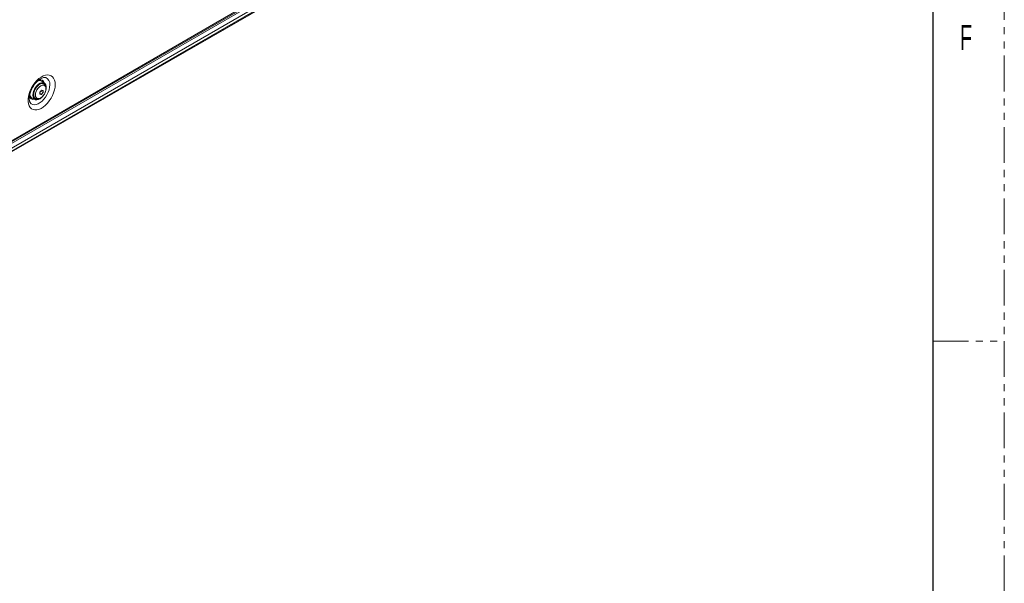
# Model space of a CAD drawing. Header units: millimetres. Extents: x 0 to 1118, y 0 to 864.
# Tile 308 of 313: x 942 to 1118, y 497 to 597. Entities that reach past the tile are written whole.
import ezdxf

# ---------------------------------------------------------------- set-up
doc = ezdxf.new("R2010")
doc.units = ezdxf.units.MM
doc.linetypes.add('PHANTOM', pattern=[12.7, 6.35, -1.27, 1.27, -1.27, 1.27, -1.27])
doc.styles.add('SLDTEXTSTYLE1', font='TXT', dxfattribs={"width": 0.6})

msp = doc.modelspace()

# ---------------------------------------------------------------- linework, layer by layer
at = {"color": 7, "linetype": 'PHANTOM', "lineweight": 0}
for p, q in [((1117.6, 0), (1117.6, 863.6)), ((1104.9, 539.75), (1117.6, 539.75))]:
    msp.add_line(p, q, dxfattribs=at)
at = {"color": 7, "linetype": 'Continuous', "lineweight": 30}
msp.add_line((1104.9, 838.2), (1104.9, 25.4), dxfattribs=at)
at = {"color": 7, "linetype": 'Continuous', "lineweight": 15}
for p, q in [((883.164, 541.826), (1015.824, 618.409)), ((883.45, 540.21), (1015.449, 616.412)), ((946.897, 585.643), (946.4, 586.002)), ((946.614, 585.593), (946.468, 585.649)), ((946.763, 585.507), (946.614, 585.593)), ((946.069, 583.991), (946.244, 584.208)), ((946.34, 583.653), (946.071, 583.809)), ((946.244, 584.208), (946.244, 584.256)), ((946.614, 583.994), (946.244, 584.208)), ((944.653, 582.976), (945.213, 582.725)), ((945.142, 582.979), (945.061, 582.985)), ((945.114, 582.995), (945.263, 582.909))]:
    msp.add_line(p, q, dxfattribs=at)
at = {"color": 9, "linetype": 'Continuous', "lineweight": 0}
for p, q in [((1015.959, 618.707), (883.299, 542.124)), ((883.523, 541.733), (1015.522, 617.934)), ((1015.772, 616.599), (883.773, 540.397)), ((1015.876, 617.322), (883.877, 541.12)), ((883.877, 540.626), (1015.876, 616.827))]:
    msp.add_line(p, q, dxfattribs=at)
at = {"color": 9, "linetype": 'Continuous', "lineweight": 0, "flags": 128}
for points in [[(948.774, 585.403), (948.743, 585.832), (948.65, 586.214), (948.498, 586.539), (948.29, 586.799), (948.032, 586.986), (947.731, 587.096), (947.394, 587.126), (947.031, 587.076), (946.65, 586.946), (946.261, 586.739), (945.875, 586.463), (945.502, 586.122), (945.151, 585.727), (944.831, 585.287), (944.55, 584.814), (944.317, 584.321), (944.136, 583.819), (944.013, 583.322), (943.951, 582.843), (943.951, 582.394), (944.013, 581.987), (944.136, 581.632), (944.317, 581.339), (944.55, 581.115), (944.831, 580.966), (945.151, 580.895), (945.502, 580.906), (945.875, 580.996), (946.261, 581.165), (946.65, 581.407), (947.031, 581.717), (947.394, 582.086), (947.731, 582.505), (948.032, 582.963), (948.29, 583.447), (948.498, 583.947), (948.65, 584.448), (948.743, 584.937), (948.774, 585.403)], [(944.43, 582.052), (944.518, 581.983), (944.776, 581.861), (945.073, 581.82), (945.399, 581.862), (945.742, 581.986), (946.091, 582.188), (946.435, 582.46), (946.76, 582.794), (947.057, 583.178), (947.315, 583.598), (947.526, 584.042), (947.682, 584.493), (947.777, 584.936), (947.809, 585.356)], [(944.953, 583.595), (944.986, 583.919), (945.084, 584.261), (945.24, 584.6), (945.445, 584.914), (945.686, 585.183), (945.947, 585.392), (946.212, 585.525), (946.465, 585.577), (946.689, 585.542), (946.774, 585.5)], [(945.264, 583.564), (945.296, 583.304), (945.389, 583.098), (945.537, 582.961), (945.73, 582.901), (945.955, 582.923), (946.196, 583.026), (946.438, 583.202), (946.662, 583.439), (946.855, 583.721), (947.003, 584.03), (947.096, 584.343), (947.128, 584.64), (947.096, 584.9), (947.003, 585.106), (946.855, 585.243), (946.662, 585.303), (946.438, 585.281), (946.196, 585.178), (945.955, 585.002), (945.73, 584.765), (945.537, 584.483), (945.389, 584.174), (945.296, 583.861), (945.264, 583.564)]]:
    msp.add_lwpolyline(points, dxfattribs=at)
at = {"color": 7, "linetype": 'Continuous', "lineweight": 15, "flags": 128}
for points in [[(944.812, 583.524), (944.844, 583.86), (944.939, 584.215), (945.091, 584.57), (945.292, 584.906), (945.532, 585.205), (945.798, 585.45), (946.074, 585.628), (946.347, 585.73), (946.602, 585.75), (946.824, 585.687), (947.002, 585.545), (947.126, 585.331), (947.19, 585.057), (947.19, 584.737), (947.16, 584.531)], [(947.066, 585.217), (946.991, 585.379), (946.839, 585.546), (946.638, 585.636), (946.4, 585.643), (946.139, 585.567), (945.871, 585.412), (945.61, 585.187), (945.372, 584.906), (945.171, 584.584), (945.019, 584.241), (944.924, 583.896), (944.891, 583.57)], [(946.596, 585.644), (946.638, 585.583), (946.642, 585.577)], [(946.408, 583.148), (946.347, 583.09), (946.074, 582.877), (945.798, 582.736), (945.532, 582.674), (945.292, 582.696), (945.091, 582.799), (944.939, 582.978), (944.844, 583.224), (944.812, 583.524)], [(944.992, 583.093), (945.006, 583.079), (945.114, 582.995)]]:
    msp.add_lwpolyline(points, dxfattribs=at)
at = {"color": 7, "linetype": 'Continuous', "lineweight": 15}
for centre, radius, start, end in [((945.992, 585.325), 0.79, 58.9346, 118.52274), ((945.032, 583.665), 0.786, 182.16705, 241.14296), ((945.551, 583.452), 0.67, 169.91941, 283.22198), ((942.627, 587.088), 4.593, 318.47673, 323.93413), ((942.413, 583.861), 3.658, 357.13719, 2.86281), ((946.583, 587.909), 4.262, 263.04103, 266.73993), ((946.857, 588.615), 4.262, 263.04103, 266.73993), ((942.901, 586.698), 4.593, 318.47673, 323.93413), ((942.961, 584.177), 3.658, 357.13719, 2.86281)]:
    msp.add_arc(centre, radius, start, end, dxfattribs=at)
at = {"color": 9, "linetype": 'Continuous', "lineweight": 0}
for centre, radius, start, end in [((946.074, 585.553), 0.735, 13.11544, 101.97495), ((946.58, 585.524), 1.241, 352.20627, 65.81941), ((944.887, 583.5), 0.75, 196.81439, 285.86483), ((945.668, 583.506), 0.721, 172.85861, 236.12088)]:
    msp.add_arc(centre, radius, start, end, dxfattribs=at)
at = {"color": 7, "linetype": 'Continuous', "lineweight": 15}
for points, knots in [([(944.429, 582.058), (944.405, 582.08), (944.353, 582.127), (944.273, 582.267), (944.203, 582.475), (944.161, 582.748), (944.16, 583.078), (944.205, 583.448), (944.298, 583.846), (944.439, 584.259), (944.626, 584.675), (944.854, 585.079), (945.114, 585.459), (945.4, 585.801), (945.699, 586.095), (946, 586.333), (946.289, 586.51), (946.555, 586.625), (946.783, 586.68), (946.966, 586.688), (947.046, 586.667), (947.087, 586.657)], [0, 0, 0, 0, 0.0441884, 0.0962341, 0.1460637, 0.1990893, 0.2516918, 0.3044922, 0.3578373, 0.4117317, 0.4660433, 0.520593, 0.5751877, 0.6295748, 0.6835531, 0.7369469, 0.7896382, 0.841664, 0.8934214, 0.9456639, 1, 1, 1, 1]), ([(946.991, 583.976), (946.996, 583.985), (947.052, 584.096), (947.114, 584.324), (947.165, 584.642), (947.147, 584.934), (947.068, 585.181), (946.946, 585.375), (946.83, 585.457), (946.777, 585.494)], [0, 0, 0, 0, 0.01524224, 0.19238682, 0.3715468, 0.5538798, 0.71606551, 0.86898239, 1, 1, 1, 1]), ([(945.27, 582.91), (945.331, 582.88), (945.462, 582.816), (945.692, 582.807), (945.936, 582.859), (946.187, 582.979), (946.434, 583.165), (946.661, 583.407), (946.856, 583.682), (946.947, 583.881), (946.991, 583.976)], [0, 0, 0, 0, 0.10500441, 0.2226458, 0.34363955, 0.47213437, 0.60634177, 0.74175735, 0.87673015, 1, 1, 1, 1])]:
    msp.add_open_spline(points, degree=3, knots=knots, dxfattribs=at)

# ---------------------------------------------------------------- texts
at = {"color": 7, "linetype": 'Continuous', "lineweight": 0, "insert": (1109.694, 595.998), "char_height": 4.445, "attachment_point": 1, "style": 'SLDTEXTSTYLE1'}
msp.add_mtext('F', dxfattribs=at)

doc.saveas('drawing.dxf')
